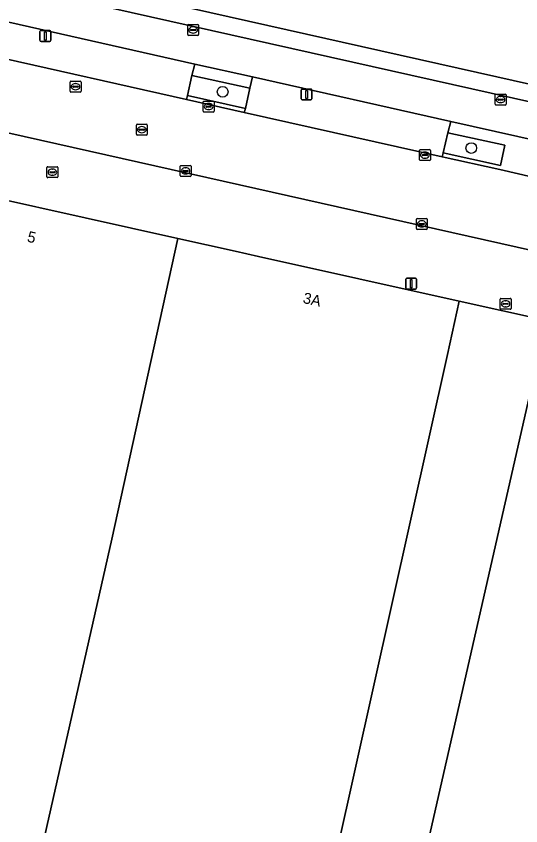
# Model space of a CAD drawing. Extents: x 161771 to 163125, y 382475 to 383179.
# Drawn here: x 162739 to 162785.1, y 382873.8 to 382947.8 of the extents above; entities that cross this region are included whole.
import ezdxf

# ---------------------------------------------------------------- set-up
doc = ezdxf.new("R2010")
doc.units = 0
for name, color, linetype in [('IMGEO_Boom', 7, 'Continuous'), ('IMGEO_Erf', 7, 'Continuous'), ('IMGEO_Fietspad_gesloten', 7, 'Continuous'), ('IMGEO_Groenvoorziening', 7, 'Continuous'), ('IMGEO_Kolk', 7, 'Continuous'), ('IMGEO_Lichtmast', 7, 'Continuous'), ('IMGEO_Pand', 7, 'Continuous'), ('IMGEO_Pand_nummerreeks', 7, 'Continuous'), ('IMGEO_Parkeervlak_open', 7, 'Continuous'), ('IMGEO_Rijbaan_lokaal_gesloten', 7, 'Continuous'), ('IMGEO_Rioolput', 7, 'Continuous'), ('IMGEO_Voetpad_open', 7, 'Continuous'), ('IMGEO_Waterloop', 7, 'Continuous')]:
    doc.layers.add(name, color=color, linetype=linetype)

msp = doc.modelspace()

# ---------------------------------------------------------------- linework, layer by layer
at = {"layer": 'IMGEO_Boom'}
for centre in [(162757.848, 382940.92), (162780.586, 382935.771)]:
    msp.add_circle(centre, 0.489, dxfattribs=at)
at = {"layer": 'IMGEO_Erf'}
msp.add_lwpolyline([(162816.468, 382868.551), (162791.675, 382861.554), (162772.942, 382856.092), (162786.364, 382915.103), (162787.473, 382919.978), (162779.49, 382921.77), (162778.405, 382916.89), (162764.876, 382856.064), (162739.073, 382861.841), (162709.522, 382868.457), (162705.543, 382869.348), (162688.014, 382873.272), (162683.135, 382890.649), (162693.224, 382935.795), (162694.309, 382940.675), (162688.623, 382941.808), (162681.212, 382943.465), (162676.428, 382944.534), (162662.185, 382947.717), (162657.272, 382948.815), (162649.691, 382950.509), (162649.67, 382950.514), (162641.792, 382952.491)], dxfattribs=at)
at = {"layer": 'IMGEO_Fietspad_gesloten'}
for points in [[(162548.926, 382989.805), (162577.79, 382983.318), (162583.747, 382981.98), (162589.484, 382980.69), (162601.313, 382978.032), (162607.119, 382976.727), (162624.795, 382972.755), (162630.546, 382971.463), (162673.226, 382961.871), (162677.568, 382960.897), (162683.365, 382959.596), (162694.844, 382957.02), (162700.579, 382955.733), (162704.861, 382954.772), (162732.053, 382948.672), (162737.307, 382947.493), (162755.292, 382943.458), (162760.578, 382942.273), (162778.721, 382938.202), (162786.887, 382936.37), (162792.198, 382935.179), (162804.398, 382932.442), (162845.301, 382923.283)], [(163078.832, 382874.349), (163074.368, 382875.36), (163063.024, 382878.031), (162982.112, 382896.093), (162862.311, 382922.904), (162786.206, 382939.932), (162692.17, 382961.036)]]:
    msp.add_lwpolyline(points, dxfattribs=at)
at = {"layer": 'IMGEO_Groenvoorziening'}
for points in [[(162754.63, 382940.571), (162759.924, 382939.377), (162760.329, 382941.24), (162755.041, 382942.42)], [(162778.016, 382935.347), (162783.26, 382934.163), (162783.656, 382936.033), (162778.443, 382937.172)]]:
    msp.add_lwpolyline(points, close=True, dxfattribs=at)
at = {"layer": 'IMGEO_Kolk'}
for p, q in [((162756.137, 382940.065), (162756.989, 382940.065)), ((162756.062, 382939.139), (162756.062, 382939.991)), ((162756.321, 382939.559), (162756.321, 382939.571)), ((162756.759, 382939.522), (162756.361, 382939.522)), ((162756.364, 382939.608), (162756.762, 382939.608)), ((162756.573, 382939.285), (162756.548, 382939.285)), ((162756.55, 382939.845), (162756.575, 382939.845)), ((162756.805, 382939.571), (162756.805, 382939.559)), ((162757.063, 382939.991), (162757.063, 382939.139)), ((162756.989, 382939.065), (162756.137, 382939.065)), ((162775.915, 382935.628), (162776.767, 382935.628)), ((162775.84, 382934.702), (162775.84, 382935.554)), ((162776.099, 382935.122), (162776.099, 382935.134)), ((162776.537, 382935.085), (162776.139, 382935.085)), ((162776.142, 382935.171), (162776.54, 382935.171)), ((162776.351, 382934.848), (162776.326, 382934.848)), ((162776.328, 382935.408), (162776.353, 382935.408)), ((162776.583, 382935.134), (162776.583, 382935.122)), ((162776.841, 382935.554), (162776.841, 382934.702)), ((162753.955, 382933.254), (162753.955, 382934.106)), ((162754.03, 382934.18), (162754.882, 382934.18)), ((162754.956, 382934.106), (162754.956, 382933.254)), ((162776.767, 382934.628), (162775.915, 382934.628)), ((162754.214, 382933.674), (162754.214, 382933.686)), ((162754.652, 382933.637), (162754.254, 382933.637)), ((162754.257, 382933.723), (162754.655, 382933.723)), ((162754.466, 382933.4), (162754.441, 382933.4)), ((162754.443, 382933.96), (162754.468, 382933.96)), ((162754.698, 382933.686), (162754.698, 382933.674)), ((162754.882, 382933.18), (162754.03, 382933.18)), ((162775.559, 382928.402), (162775.559, 382929.254)), ((162775.634, 382929.328), (162776.486, 382929.328)), ((162776.047, 382929.108), (162776.072, 382929.108)), ((162776.56, 382929.254), (162776.56, 382928.402)), ((162776.486, 382928.328), (162775.634, 382928.328)), ((162775.818, 382928.822), (162775.818, 382928.834)), ((162776.256, 382928.785), (162775.858, 382928.785)), ((162775.861, 382928.871), (162776.259, 382928.871)), ((162776.07, 382928.548), (162776.045, 382928.548)), ((162776.302, 382928.834), (162776.302, 382928.822)), ((162783.22, 382921.091), (162783.22, 382921.943)), ((162783.295, 382922.017), (162784.147, 382922.017)), ((162783.479, 382921.511), (162783.479, 382921.523)), ((162783.522, 382921.56), (162783.92, 382921.56)), ((162783.708, 382921.797), (162783.733, 382921.797)), ((162783.963, 382921.523), (162783.963, 382921.511)), ((162784.221, 382921.943), (162784.221, 382921.091)), ((162784.147, 382921.017), (162783.295, 382921.017)), ((162783.917, 382921.474), (162783.519, 382921.474)), ((162783.731, 382921.237), (162783.706, 382921.237))]:
    msp.add_line(p, q, dxfattribs=at)
for points in [[(162756.137, 382940.065), (162756.989, 382940.065)], [(162756.062, 382939.139), (162756.062, 382939.991)], [(162757.063, 382939.991), (162757.063, 382939.139)], [(162756.989, 382939.065), (162756.137, 382939.065)], [(162775.915, 382935.628), (162776.767, 382935.628)], [(162775.84, 382934.702), (162775.84, 382935.554)], [(162776.841, 382935.554), (162776.841, 382934.702)], [(162753.955, 382933.254), (162753.955, 382934.106)], [(162754.03, 382934.18), (162754.882, 382934.18)], [(162754.956, 382934.106), (162754.956, 382933.254)], [(162776.767, 382934.628), (162775.915, 382934.628)], [(162754.882, 382933.18), (162754.03, 382933.18)], [(162775.559, 382928.402), (162775.559, 382929.254)], [(162775.634, 382929.328), (162776.486, 382929.328)], [(162776.56, 382929.254), (162776.56, 382928.402)], [(162776.486, 382928.328), (162775.634, 382928.328)], [(162783.22, 382921.091), (162783.22, 382921.943)], [(162783.295, 382922.017), (162784.147, 382922.017)], [(162784.221, 382921.943), (162784.221, 382921.091)], [(162784.147, 382921.017), (162783.295, 382921.017)]]:
    msp.add_lwpolyline(points, dxfattribs=at)
for centre, radius, start, end in [((162756.139, 382939.989), 0.0765, 91.55205, 178.44795), ((162756.139, 382939.989), 0.0765, 91.55205, 178.44795), ((162756.987, 382939.989), 0.0765, 1.55205, 88.44795), ((162756.987, 382939.989), 0.0765, 1.55205, 88.44795), ((162756.361, 382939.568), 0.0403, 85.87752, 175.75265), ((162756.358, 382939.558), 0.0366, 178.93798, 274.71019), ((162756.762, 382939.565), 0.043, 264.86636, 352.45326), ((162756.766, 382939.57), 0.0386, 1.73085, 96.63898), ((162756.139, 382939.141), 0.0765, 181.55205, 268.44795), ((162756.139, 382939.141), 0.0765, 181.55205, 268.44795), ((162756.987, 382939.141), 0.0765, 271.55205, 358.44795), ((162756.987, 382939.141), 0.0765, 271.55205, 358.44795), ((162775.917, 382935.552), 0.0765, 91.55205, 178.44795), ((162775.917, 382935.552), 0.0765, 91.55205, 178.44795), ((162776.765, 382935.552), 0.0765, 1.55205, 88.44795), ((162776.765, 382935.552), 0.0765, 1.55205, 88.44795), ((162776.139, 382935.131), 0.0403, 85.87752, 175.75265), ((162776.136, 382935.121), 0.0366, 178.93798, 274.71019), ((162776.54, 382935.128), 0.043, 264.86636, 352.45326), ((162776.544, 382935.133), 0.0386, 1.73085, 96.63898), ((162754.032, 382934.104), 0.0765, 91.55205, 178.44795), ((162754.032, 382934.104), 0.0765, 91.55205, 178.44795), ((162754.88, 382934.104), 0.0765, 1.55205, 88.44795), ((162754.88, 382934.104), 0.0765, 1.55205, 88.44795), ((162775.917, 382934.704), 0.0765, 181.55205, 268.44795), ((162775.917, 382934.704), 0.0765, 181.55205, 268.44795), ((162776.765, 382934.704), 0.0765, 271.55205, 358.44795), ((162776.765, 382934.704), 0.0765, 271.55205, 358.44795), ((162754.254, 382933.683), 0.0403, 85.87752, 175.75265), ((162754.251, 382933.673), 0.0366, 178.93798, 274.71019), ((162754.655, 382933.68), 0.043, 264.86636, 352.45326), ((162754.659, 382933.685), 0.0386, 1.73085, 96.63898), ((162754.032, 382933.256), 0.0765, 181.55205, 268.44795), ((162754.032, 382933.256), 0.0765, 181.55205, 268.44795), ((162754.88, 382933.256), 0.0765, 271.55205, 358.44795), ((162754.88, 382933.256), 0.0765, 271.55205, 358.44795), ((162775.636, 382929.252), 0.0765, 91.55205, 178.44795), ((162775.636, 382929.252), 0.0765, 91.55205, 178.44795), ((162776.484, 382929.252), 0.0765, 1.55205, 88.44795), ((162776.484, 382929.252), 0.0765, 1.55205, 88.44795), ((162775.636, 382928.404), 0.0765, 181.55205, 268.44795), ((162775.636, 382928.404), 0.0765, 181.55205, 268.44795), ((162775.858, 382928.831), 0.0403, 85.87752, 175.75265), ((162775.855, 382928.821), 0.0366, 178.93798, 274.71019), ((162776.259, 382928.828), 0.043, 264.86636, 352.45326), ((162776.263, 382928.833), 0.0386, 1.73085, 96.63898), ((162776.484, 382928.404), 0.0765, 271.55205, 358.44795), ((162776.484, 382928.404), 0.0765, 271.55205, 358.44795), ((162783.297, 382921.941), 0.0765, 91.55205, 178.44795), ((162783.297, 382921.941), 0.0765, 91.55205, 178.44795), ((162783.519, 382921.52), 0.0403, 85.87752, 175.75265), ((162783.516, 382921.51), 0.0366, 178.93798, 274.71019), ((162783.92, 382921.517), 0.043, 264.86636, 352.45326), ((162783.924, 382921.522), 0.0386, 1.73085, 96.63898), ((162784.145, 382921.941), 0.0765, 1.55205, 88.44795), ((162784.145, 382921.941), 0.0765, 1.55205, 88.44795), ((162783.297, 382921.093), 0.0765, 181.55205, 268.44795), ((162783.297, 382921.093), 0.0765, 181.55205, 268.44795), ((162784.145, 382921.093), 0.0765, 271.55205, 358.44795), ((162784.145, 382921.093), 0.0765, 271.55205, 358.44795)]:
    msp.add_arc(centre, radius, start, end, dxfattribs=at)
for centre, major_axis, ratio, start_param, end_param in [((162756.549, 382939.565), (-0.387, 0.002), 0.722429, 4.712389, 7.853982), ((162756.574, 382939.565), (-0.39, 0.002), 0.717154, 1.570796, 4.712389), ((162776.327, 382935.128), (-0.387, 0.002), 0.722429, 4.712389, 7.853982), ((162776.352, 382935.128), (-0.39, 0.002), 0.717154, 1.570796, 4.712389), ((162754.442, 382933.68), (-0.387, 0.002), 0.722429, 4.712389, 7.853982), ((162754.467, 382933.68), (-0.39, 0.002), 0.717154, 1.570796, 4.712389), ((162776.046, 382928.828), (-0.387, 0.002), 0.722429, 4.712389, 7.853982), ((162776.071, 382928.828), (-0.39, 0.002), 0.717154, 1.570796, 4.712389), ((162783.707, 382921.517), (-0.387, 0.002), 0.722429, 4.712389, 7.853982), ((162783.732, 382921.517), (-0.39, 0.002), 0.717154, 1.570796, 4.712389)]:
    msp.add_ellipse(centre, major_axis=major_axis, ratio=ratio, start_param=start_param, end_param=end_param, dxfattribs=at)
at = {"layer": 'IMGEO_Lichtmast'}
for p, q in [((162741.14, 382945.631), (162741.14, 382946.431)), ((162741.14, 382946.431), (162741.14, 382945.631)), ((162741.24, 382946.531), (162742.03, 382946.531)), ((162742.03, 382946.531), (162741.24, 382946.531)), ((162742.13, 382946.431), (162742.13, 382945.631)), ((162742.13, 382945.631), (162742.13, 382946.431)), ((162742.03, 382945.531), (162741.24, 382945.531)), ((162741.24, 382945.531), (162742.03, 382945.531)), ((162765.023, 382940.272), (162765.023, 382941.072)), ((162765.023, 382941.072), (162765.023, 382940.272)), ((162765.123, 382941.172), (162765.913, 382941.172)), ((162765.913, 382941.172), (162765.123, 382941.172)), ((162766.013, 382941.072), (162766.013, 382940.272)), ((162766.013, 382940.272), (162766.013, 382941.072)), ((162765.913, 382940.172), (162765.123, 382940.172)), ((162765.123, 382940.172), (162765.913, 382940.172)), ((162774.591, 382922.966), (162774.591, 382923.766)), ((162774.591, 382923.766), (162774.591, 382922.966)), ((162774.691, 382923.866), (162775.481, 382923.866)), ((162775.481, 382923.866), (162774.691, 382923.866)), ((162775.581, 382923.766), (162775.581, 382922.966)), ((162775.581, 382922.966), (162775.581, 382923.766)), ((162775.481, 382922.866), (162774.691, 382922.866)), ((162774.691, 382922.866), (162775.481, 382922.866))]:
    msp.add_line(p, q, dxfattribs=at)
for points in [[(162741.56, 382946.406), (162741.71, 382946.406), (162741.71, 382945.656), (162741.56, 382945.656), (162741.56, 382946.406)], [(162765.443, 382941.047), (162765.593, 382941.047), (162765.593, 382940.297), (162765.443, 382940.297), (162765.443, 382941.047)], [(162775.011, 382923.741), (162775.161, 382923.741), (162775.161, 382922.991), (162775.011, 382922.991), (162775.011, 382923.741)]]:
    msp.add_lwpolyline(points, dxfattribs=at)
for centre, start, end in [((162741.24, 382946.431), 90, 180), ((162741.24, 382946.431), 90, 180), ((162742.03, 382946.431), 0, 90), ((162742.03, 382946.431), 360, 90), ((162741.24, 382945.631), 180, 270), ((162741.24, 382945.631), 180, 270), ((162742.03, 382945.631), 270, 0), ((162742.03, 382945.631), 270, 0), ((162765.123, 382941.072), 90, 180), ((162765.123, 382941.072), 90, 180), ((162765.913, 382941.072), 0, 90), ((162765.913, 382941.072), 360, 90), ((162765.123, 382940.272), 180, 270), ((162765.123, 382940.272), 180, 270), ((162765.913, 382940.272), 270, 0), ((162765.913, 382940.272), 270, 0), ((162774.691, 382923.766), 90, 180), ((162774.691, 382923.766), 90, 180), ((162775.481, 382923.766), 0, 90), ((162775.481, 382923.766), 360, 90), ((162774.691, 382922.966), 180, 270), ((162774.691, 382922.966), 180, 270), ((162775.481, 382922.966), 270, 0), ((162775.481, 382922.966), 270, 0)]:
    msp.add_arc(centre, 0.1, start, end, dxfattribs=at)
at = {"layer": 'IMGEO_Pand'}
for points in [[(162715.332, 382894.589), (162709.522, 382868.457), (162739.073, 382861.841), (162747.701, 382900), (162753.759, 382927.493), (162728.028, 382933.216), (162719.244, 382893.719)], [(162753.759, 382927.493), (162747.701, 382900), (162739.073, 382861.841), (162764.876, 382856.064), (162778.405, 382916.89), (162779.49, 382921.77), (162761.139, 382925.852), (162758.991, 382926.329)], [(162803.049, 382916.435), (162795.493, 382918.154), (162791.862, 382918.98), (162787.473, 382919.978), (162786.364, 382915.103), (162772.942, 382856.092), (162791.675, 382861.554), (162816.468, 382868.551), (162808.216, 382897.916)]]:
    msp.add_lwpolyline(points, close=True, dxfattribs=at)
at = {"layer": 'IMGEO_Parkeervlak_open'}
for points in [[(162737.307, 382947.493), (162737.09, 382946.455), (162736.708, 382944.601), (162736.63, 382944.243), (162754.539, 382940.222), (162754.63, 382940.571), (162755.041, 382942.42), (162755.292, 382943.458)], [(162784.791, 382926.705), (162726.206, 382939.846), (162695.369, 382946.761), (162695.111, 382945.616), (162696.087, 382945.391), (162694.933, 382940.536), (162720.196, 382934.918), (162728.028, 382933.216), (162753.759, 382927.493), (162758.991, 382926.329), (162761.139, 382925.852), (162779.49, 382921.77), (162787.473, 382919.978), (162791.862, 382918.98), (162795.493, 382918.154), (162803.049, 382916.435), (162876.336, 382899.767), (162908.947, 382892.427), (162912.41, 382891.658), (162916.201, 382890.816), (162957.326, 382881.68), (162960.921, 382880.881), (162962.277, 382886.988), (162858.949, 382910.073)], [(162760.578, 382942.273), (162760.329, 382941.24), (162759.924, 382939.377), (162759.828, 382939.035), (162777.921, 382934.973), (162778.016, 382935.347), (162778.443, 382937.172), (162778.721, 382938.202)]]:
    msp.add_lwpolyline(points, close=True, dxfattribs=at)
at = {"layer": 'IMGEO_Rijbaan_lokaal_gesloten'}
for points in [[(162577.562, 382973.23), (162638.909, 382959.422), (162695.369, 382946.761), (162726.206, 382939.846), (162784.791, 382926.705), (162858.949, 382910.073), (162962.277, 382886.988), (162968.221, 382885.66), (163071.652, 382862.588)], [(162844.585, 382920.008), (162791.536, 382931.917), (162786.211, 382933.112), (162783.181, 382933.793), (162777.921, 382934.973), (162759.828, 382939.035), (162754.539, 382940.222), (162736.63, 382944.243), (162731.287, 382945.442), (162699.911, 382952.486), (162694.067, 382953.797), (162682.646, 382956.362)]]:
    msp.add_lwpolyline(points, dxfattribs=at)
at = {"layer": 'IMGEO_Rioolput'}
for p, q in [((162754.647, 382946.15), (162754.647, 382947.002)), ((162754.722, 382947.076), (162755.574, 382947.076)), ((162755.135, 382946.856), (162755.16, 382946.856)), ((162755.648, 382947.002), (162755.648, 382946.15)), ((162755.574, 382946.076), (162754.722, 382946.076)), ((162754.906, 382946.57), (162754.906, 382946.582)), ((162755.344, 382946.533), (162754.946, 382946.533)), ((162754.949, 382946.619), (162755.347, 382946.619)), ((162755.158, 382946.296), (162755.133, 382946.296)), ((162755.39, 382946.582), (162755.39, 382946.57)), ((162743.892, 382940.96), (162743.892, 382941.812)), ((162743.967, 382941.886), (162744.819, 382941.886)), ((162744.38, 382941.666), (162744.405, 382941.666)), ((162744.893, 382941.812), (162744.893, 382940.96)), ((162744.819, 382940.886), (162743.967, 382940.886)), ((162744.151, 382941.38), (162744.151, 382941.392)), ((162744.589, 382941.343), (162744.191, 382941.343)), ((162744.194, 382941.429), (162744.592, 382941.429)), ((162744.403, 382941.106), (162744.378, 382941.106)), ((162744.635, 382941.392), (162744.635, 382941.38)), ((162782.761, 382939.777), (162782.761, 382940.629)), ((162782.836, 382940.703), (162783.688, 382940.703)), ((162783.02, 382940.197), (162783.02, 382940.209)), ((162783.458, 382940.16), (162783.06, 382940.16)), ((162783.063, 382940.246), (162783.461, 382940.246)), ((162783.249, 382940.483), (162783.274, 382940.483)), ((162783.504, 382940.209), (162783.504, 382940.197)), ((162783.762, 382940.629), (162783.762, 382939.777)), ((162783.688, 382939.703), (162782.836, 382939.703)), ((162783.272, 382939.923), (162783.247, 382939.923)), ((162749.955, 382937.027), (162749.955, 382937.879)), ((162750.03, 382937.953), (162750.882, 382937.953)), ((162750.956, 382937.879), (162750.956, 382937.027)), ((162750.214, 382937.447), (162750.214, 382937.459)), ((162750.652, 382937.41), (162750.254, 382937.41)), ((162750.257, 382937.496), (162750.655, 382937.496)), ((162750.466, 382937.173), (162750.441, 382937.173)), ((162750.443, 382937.733), (162750.468, 382937.733)), ((162750.698, 382937.459), (162750.698, 382937.447)), ((162750.882, 382936.953), (162750.03, 382936.953)), ((162741.777, 382933.135), (162741.777, 382933.987)), ((162741.852, 382934.061), (162742.704, 382934.061)), ((162742.036, 382933.555), (162742.036, 382933.567)), ((162742.474, 382933.518), (162742.076, 382933.518)), ((162742.079, 382933.604), (162742.477, 382933.604)), ((162742.265, 382933.841), (162742.29, 382933.841)), ((162742.52, 382933.567), (162742.52, 382933.555)), ((162742.778, 382933.987), (162742.778, 382933.135)), ((162742.704, 382933.061), (162741.852, 382933.061)), ((162742.288, 382933.281), (162742.263, 382933.281))]:
    msp.add_line(p, q, dxfattribs=at)
for points in [[(162754.647, 382946.15), (162754.647, 382947.002)], [(162754.722, 382947.076), (162755.574, 382947.076)], [(162755.648, 382947.002), (162755.648, 382946.15)], [(162755.574, 382946.076), (162754.722, 382946.076)], [(162743.892, 382940.96), (162743.892, 382941.812)], [(162743.967, 382941.886), (162744.819, 382941.886)], [(162744.893, 382941.812), (162744.893, 382940.96)], [(162744.819, 382940.886), (162743.967, 382940.886)], [(162782.761, 382939.777), (162782.761, 382940.629)], [(162782.836, 382940.703), (162783.688, 382940.703)], [(162783.762, 382940.629), (162783.762, 382939.777)], [(162783.688, 382939.703), (162782.836, 382939.703)], [(162749.955, 382937.027), (162749.955, 382937.879)], [(162750.03, 382937.953), (162750.882, 382937.953)], [(162750.956, 382937.879), (162750.956, 382937.027)], [(162750.882, 382936.953), (162750.03, 382936.953)], [(162741.777, 382933.135), (162741.777, 382933.987)], [(162741.852, 382934.061), (162742.704, 382934.061)], [(162742.778, 382933.987), (162742.778, 382933.135)], [(162742.704, 382933.061), (162741.852, 382933.061)]]:
    msp.add_lwpolyline(points, dxfattribs=at)
for centre, radius, start, end in [((162754.724, 382947), 0.0765, 91.55205, 178.44795), ((162754.724, 382947), 0.0765, 91.55205, 178.44795), ((162755.572, 382947), 0.0765, 1.55205, 88.44795), ((162755.572, 382947), 0.0765, 1.55205, 88.44795), ((162754.724, 382946.152), 0.0765, 181.55205, 268.44795), ((162754.724, 382946.152), 0.0765, 181.55205, 268.44795), ((162754.946, 382946.579), 0.0403, 85.87752, 175.75265), ((162754.943, 382946.569), 0.0366, 178.93798, 274.71019), ((162755.347, 382946.576), 0.043, 264.86636, 352.45326), ((162755.351, 382946.581), 0.0386, 1.73085, 96.63898), ((162755.572, 382946.152), 0.0765, 271.55205, 358.44795), ((162755.572, 382946.152), 0.0765, 271.55205, 358.44795), ((162743.969, 382941.81), 0.0765, 91.55205, 178.44795), ((162743.969, 382941.81), 0.0765, 91.55205, 178.44795), ((162744.817, 382941.81), 0.0765, 1.55205, 88.44795), ((162744.817, 382941.81), 0.0765, 1.55205, 88.44795), ((162743.969, 382940.962), 0.0765, 181.55205, 268.44795), ((162743.969, 382940.962), 0.0765, 181.55205, 268.44795), ((162744.191, 382941.389), 0.0403, 85.87752, 175.75265), ((162744.188, 382941.379), 0.0366, 178.93798, 274.71019), ((162744.592, 382941.386), 0.043, 264.86636, 352.45326), ((162744.596, 382941.391), 0.0386, 1.73085, 96.63898), ((162744.817, 382940.962), 0.0765, 271.55205, 358.44795), ((162744.817, 382940.962), 0.0765, 271.55205, 358.44795), ((162782.838, 382940.627), 0.0765, 91.55205, 178.44795), ((162782.838, 382940.627), 0.0765, 91.55205, 178.44795), ((162783.06, 382940.206), 0.0403, 85.87752, 175.75265), ((162783.057, 382940.196), 0.0366, 178.93798, 274.71019), ((162783.461, 382940.203), 0.043, 264.86636, 352.45326), ((162783.465, 382940.208), 0.0386, 1.73085, 96.63898), ((162783.686, 382940.627), 0.0765, 1.55205, 88.44795), ((162783.686, 382940.627), 0.0765, 1.55205, 88.44795), ((162782.838, 382939.779), 0.0765, 181.55205, 268.44795), ((162782.838, 382939.779), 0.0765, 181.55205, 268.44795), ((162783.686, 382939.779), 0.0765, 271.55205, 358.44795), ((162783.686, 382939.779), 0.0765, 271.55205, 358.44795), ((162750.032, 382937.877), 0.0765, 91.55205, 178.44795), ((162750.032, 382937.877), 0.0765, 91.55205, 178.44795), ((162750.88, 382937.877), 0.0765, 1.55205, 88.44795), ((162750.88, 382937.877), 0.0765, 1.55205, 88.44795), ((162750.254, 382937.456), 0.0403, 85.87752, 175.75265), ((162750.251, 382937.446), 0.0366, 178.93798, 274.71019), ((162750.655, 382937.453), 0.043, 264.86636, 352.45326), ((162750.659, 382937.458), 0.0386, 1.73085, 96.63898), ((162750.032, 382937.029), 0.0765, 181.55205, 268.44795), ((162750.032, 382937.029), 0.0765, 181.55205, 268.44795), ((162750.88, 382937.029), 0.0765, 271.55205, 358.44795), ((162750.88, 382937.029), 0.0765, 271.55205, 358.44795), ((162741.854, 382933.985), 0.0765, 91.55205, 178.44795), ((162741.854, 382933.985), 0.0765, 91.55205, 178.44795), ((162742.076, 382933.564), 0.0403, 85.87752, 175.75265), ((162742.073, 382933.554), 0.0366, 178.93798, 274.71019), ((162742.477, 382933.561), 0.043, 264.86636, 352.45326), ((162742.481, 382933.566), 0.0386, 1.73085, 96.63898), ((162742.702, 382933.985), 0.0765, 1.55205, 88.44795), ((162742.702, 382933.985), 0.0765, 1.55205, 88.44795), ((162741.854, 382933.137), 0.0765, 181.55205, 268.44795), ((162741.854, 382933.137), 0.0765, 181.55205, 268.44795), ((162742.702, 382933.137), 0.0765, 271.55205, 358.44795), ((162742.702, 382933.137), 0.0765, 271.55205, 358.44795)]:
    msp.add_arc(centre, radius, start, end, dxfattribs=at)
for centre, major_axis, ratio, start_param, end_param in [((162755.134, 382946.576), (-0.387, 0.002), 0.722429, 4.712389, 7.853982), ((162755.159, 382946.576), (-0.39, 0.002), 0.717154, 1.570796, 4.712389), ((162744.379, 382941.386), (-0.387, 0.002), 0.722429, 4.712389, 7.853982), ((162744.404, 382941.386), (-0.39, 0.002), 0.717154, 1.570796, 4.712389), ((162783.248, 382940.203), (-0.387, 0.002), 0.722429, 4.712389, 7.853982), ((162783.273, 382940.203), (-0.39, 0.002), 0.717154, 1.570796, 4.712389), ((162750.442, 382937.453), (-0.387, 0.002), 0.722429, 4.712389, 7.853982), ((162750.467, 382937.453), (-0.39, 0.002), 0.717154, 1.570796, 4.712389), ((162742.264, 382933.561), (-0.387, 0.002), 0.722429, 4.712389, 7.853982), ((162742.289, 382933.561), (-0.39, 0.002), 0.717154, 1.570796, 4.712389)]:
    msp.add_ellipse(centre, major_axis=major_axis, ratio=ratio, start_param=start_param, end_param=end_param, dxfattribs=at)
at = {"layer": 'IMGEO_Voetpad_open'}
for points in [[(162602.3, 382982.823), (162528.992, 382999.263), (162413.931, 383025.005), (162330.921, 383043.712), (162316.154, 383047.05), (162315.791, 383045.55), (162330.507, 383042.225), (162412.703, 383023.699), (162692.17, 382961.036), (162786.206, 382939.932), (162862.311, 382922.904), (162982.112, 382896.093), (163063.024, 382878.031), (163074.368, 382875.36), (163078.832, 382874.349)], [(163081.514, 382876.037), (163079.44, 382876.495), (163079.046, 382876.582), (163078.939, 382876.124), (163066.889, 382878.818), (163063.344, 382879.609), (163063.337, 382879.55), (162982.36, 382897.639), (162862.598, 382924.42), (162602.3, 382982.823)]]:
    msp.add_lwpolyline(points, dxfattribs=at)
for points in [[(162755.292, 382943.458), (162755.041, 382942.42), (162760.329, 382941.24), (162760.578, 382942.273)], [(162754.63, 382940.571), (162754.539, 382940.222), (162759.828, 382939.035), (162759.924, 382939.377)], [(162786.654, 382935.34), (162791.965, 382934.157), (162792.198, 382935.179), (162786.887, 382936.37), (162778.721, 382938.202), (162778.443, 382937.172), (162783.656, 382936.033), (162783.26, 382934.163), (162778.016, 382935.347), (162777.921, 382934.973), (162783.181, 382933.793), (162786.211, 382933.112), (162791.536, 382931.917), (162791.568, 382932.303), (162786.241, 382933.504)]]:
    msp.add_lwpolyline(points, close=True, dxfattribs=at)
at = {"layer": 'IMGEO_Waterloop'}
msp.add_lwpolyline([(162330.921, 383043.712), (162413.931, 383025.005), (162528.992, 382999.263), (162602.3, 382982.823), (162862.598, 382924.42)], dxfattribs=at)

# ---------------------------------------------------------------- texts
at = {"layer": 'IMGEO_Pand_nummerreeks'}
for s, p in [('5', (162739.913, 382927.212)), ('3A', (162765.127, 382921.605))]:
    msp.add_text(s, height=1, rotation=347.46058, dxfattribs=at).set_placement(p)

doc.saveas('drawing.dxf')
